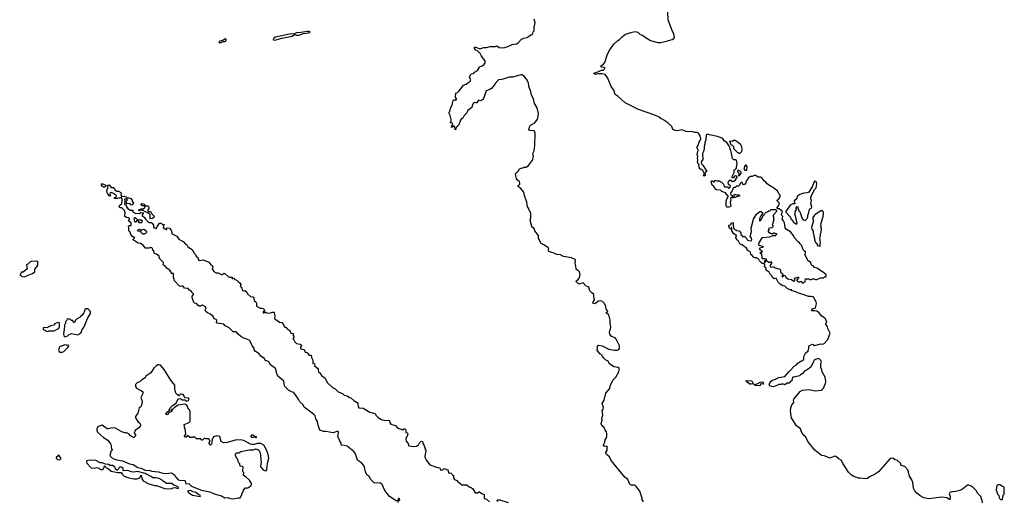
# Model space of a CAD drawing. Extents: x 2029826 to 2248070, y 228728 to 402406.
# Tile 350 of 368: x 2194780 to 2210847, y 309402 to 317255. Entities that reach past the tile are written whole.
import ezdxf

# ---------------------------------------------------------------- set-up
doc = ezdxf.new("R2010")
doc.units = 0

msp = doc.modelspace()

# ---------------------------------------------------------------- linework, layer by layer
at = {"layer": '0CON10XD'}
for points in [[(2206418, 314488), (2206408, 314462), (2206385, 314440), (2206380, 314425), (2206382, 314402), (2206392, 314392), (2206408, 314388), (2206412, 314372), (2206438, 314372), (2206440, 314395), (2206452, 314408), (2206475, 314400), (2206515, 314400), (2206530, 314385), (2206435, 314350), (2206405, 314350), (2206392, 314358), (2206380, 314345), (2206383, 314315), (2206372, 314275), (2206383, 314215), (2206375, 314203), (2206354, 314196), (2206326, 314196), (2206316, 314206), (2206310, 314225), (2206306, 314295), (2206324, 314346), (2206342, 314368), (2206342, 314385), (2206323, 314393), (2206295, 314434), (2206235, 314454), (2206216, 314476), (2206145, 314483), (2206106, 314536), (2206077, 314555), (2206062, 314615), (2206070, 314625), (2206085, 314630), (2206102, 314612), (2206115, 314610), (2206125, 314640), (2206158, 314628), (2206205, 314630), (2206210, 314615), (2206230, 314605), (2206263, 314573), (2206282, 314532), (2206332, 314532), (2206345, 314510), (2206365, 314513), (2206376, 314525), (2206379, 314545), (2206348, 314568), (2206342, 314605), (2206352, 314625), (2206375, 314642), (2206415, 314618), (2206435, 314620), (2206463, 314645), (2206488, 314685), (2206488, 314698), (2206465, 314710), (2206445, 314702), (2206426, 314674), (2206410, 314675), (2206402, 314685), (2206438, 314765), (2206440, 314805), (2206465, 314820), (2206477, 314843), (2206482, 314882), (2206490, 314915), (2206477, 314965), (2206465, 314972), (2206435, 314970), (2206413, 314993), (2206390, 315105), (2206378, 315125), (2206360, 315185), (2206321, 315255), (2206275, 315281), (2206252, 315315), (2206239, 315325), (2206165, 315350), (2206038, 315378), (2206005, 315391), (2205982, 315375), (2205974, 315295), (2205958, 315245), (2205961, 315225), (2205951, 315185), (2205949, 315145), (2205940, 315105), (2205923, 315075), (2205930, 314975), (2205902, 314935), (2205904, 314904), (2205930, 314885), (2205977, 314807), (2205998, 314785), (2205972, 314768), (2205958, 314745), (2205967, 314715), (2205963, 314707), (2205941, 314701), (2205937, 314715), (2205952, 314738), (2205950, 314755), (2205930, 314795), (2205895, 314820), (2205885, 314818), (2205874, 314824), (2205872, 314845), (2205861, 314865), (2205870, 314895), (2205841, 314925), (2205846, 314965), (2205838, 314995), (2205844, 315025), (2205834, 315055), (2205851, 315125), (2205831, 315175), (2205835, 315190), (2205856, 315214), (2205866, 315264), (2205885, 315284), (2205895, 315315), (2205885, 315363), (2205854, 315405), (2205835, 315415), (2205795, 315415), (2205745, 315431), (2205695, 315427), (2205655, 315433), (2205585, 315459), (2205515, 315442), (2205475, 315448), (2205436, 315466), (2205420, 315515), (2205356, 315575), (2205275, 315626), (2205245, 315638), (2205215, 315666), (2205145, 315697), (2204875, 315791), (2204788, 315832), (2204658, 315898), (2204545, 316005), (2204499, 316035), (2204476, 316105), (2204429, 316165), (2204371, 316311), (2204331, 316361), (2204283, 316373), (2204218, 316372), (2204175, 316364), (2204150, 316375), (2204155, 316386), (2204185, 316392), (2204275, 316433), (2204305, 316433), (2204316, 316444), (2204328, 316465), (2204326, 316476), (2204273, 316483), (2204258, 316495), (2204263, 316505), (2204305, 316528), (2204329, 316555), (2204367, 316675), (2204398, 316745), (2204474, 316855), (2204540, 316915), (2204568, 316932), (2204609, 316975), (2204665, 317019), (2204775, 317052), (2204825, 317060), (2204865, 317049), (2204905, 317013), (2204945, 317001), (2205005, 316958), (2205075, 316918), (2205195, 316882), (2205235, 316882), (2205315, 316899), (2205427, 316933), (2205454, 316946), (2205467, 316967), (2205455, 317025), (2205434, 317065), (2205361, 317251), (2205357, 317375)], [(2201893, 315993), (2201895, 316058), (2201925, 316070), (2201953, 316097), (2202020, 316185), (2202065, 316206), (2202131, 316255), (2202139, 316275), (2202120, 316315), (2202134, 316356), (2202155, 316372), (2202185, 316378), (2202202, 316398), (2202250, 316425), (2202285, 316482), (2202295, 316492), (2202328, 316502), (2202355, 316519), (2202377, 316553), (2202374, 316585), (2202315, 316660), (2202290, 316715), (2202275, 316721), (2202249, 316749), (2202225, 316758), (2202201, 316785), (2202200, 316805), (2202225, 316806), (2202280, 316785), (2202304, 316784), (2202353, 316803), (2202395, 316802), (2202455, 316819), (2202543, 316817), (2202565, 316830), (2202605, 316804), (2202675, 316796), (2202736, 316814), (2202815, 316849), (2202885, 316859), (2202915, 316879), (2202970, 316935), (2203005, 316954), (2203055, 316965), (2203125, 317010), (2203146, 317014), (2203161, 317059), (2203174, 317075), (2203177, 317135), (2203193, 317205), (2203176, 317265)], [(2198925, 316920), (2198965, 316924), (2198995, 316938), (2199055, 316953), (2199225, 316984), (2199265, 317011), (2199295, 317002), (2199335, 317003), (2199412, 317028), (2199495, 317038), (2199511, 317045), (2199518, 317055), (2199505, 317062), (2199475, 317062), (2199366, 317044), (2199295, 317040), (2199265, 317026), (2199185, 317017), (2198955, 316971), (2198927, 316955), (2198914, 316934), (2198925, 316920)], [(2198065, 316884), (2198101, 316899), (2198135, 316897), (2198148, 316915), (2198148, 316938), (2198135, 316942), (2198105, 316922), (2198048, 316905), (2198033, 316895), (2198032, 316885), (2198065, 316884)], [(2204961, 309391), (2204940, 309425), (2204938, 309455), (2204897, 309565), (2204842, 309645), (2204820, 309665), (2204765, 309668), (2204745, 309673), (2204734, 309684), (2204706, 309756), (2204653, 309795), (2204434, 310065), (2204407, 310127), (2204357, 310165), (2204344, 310185), (2204346, 310204), (2204367, 310233), (2204365, 310300), (2204325, 310298), (2204309, 310315), (2204311, 310335), (2204327, 310365), (2204334, 310406), (2204353, 310435), (2204363, 310465), (2204363, 310505), (2204357, 310535), (2204334, 310564), (2204318, 310605), (2204295, 310622), (2204269, 310665), (2204272, 310695), (2204286, 310725), (2204279, 310755), (2204293, 310807), (2204282, 310875), (2204300, 310905), (2204304, 310926), (2204302, 310955), (2204284, 310995), (2204316, 311054), (2204344, 311166), (2204405, 311238), (2204421, 311295), (2204459, 311375), (2204506, 311424), (2204558, 311515), (2204564, 311545), (2204560, 311575), (2204544, 311586), (2204513, 311587), (2204477, 311597), (2204405, 311645), (2204375, 311691), (2204345, 311706), (2204305, 311742), (2204290, 311765), (2204285, 311787), (2204248, 311805), (2204204, 311865), (2204210, 311895), (2204207, 311935), (2204225, 311949), (2204285, 311938), (2204394, 311884), (2204485, 311866), (2204537, 311865), (2204555, 311875), (2204566, 311895), (2204565, 311936), (2204513, 312045), (2204495, 312067), (2204435, 312089), (2204409, 312125), (2204406, 312165), (2204422, 312208), (2204427, 312245), (2204416, 312295), (2204416, 312355), (2204392, 312445), (2204346, 312475), (2204376, 312495), (2204377, 312505), (2204348, 312535), (2204345, 312565), (2204341, 312595), (2204315, 312634), (2204289, 312659), (2204265, 312671), (2204226, 312664), (2204165, 312621), (2204143, 312625), (2204130, 312645), (2204159, 312685), (2204148, 312735), (2204149, 312775), (2204115, 312800), (2204084, 312834), (2204066, 312895), (2204017, 312915), (2203975, 312963), (2203905, 312944), (2203860, 312985), (2203865, 313000), (2203895, 313018), (2203912, 313038), (2203925, 313095), (2203915, 313144), (2203895, 313164), (2203869, 313179), (2203862, 313192), (2203857, 313235), (2203842, 313285), (2203848, 313335), (2203843, 313345), (2203785, 313374), (2203655, 313396), (2203605, 313420), (2203544, 313424), (2203512, 313442), (2203445, 313463), (2203415, 313478), (2203408, 313498), (2203411, 313515), (2203413, 313525), (2203406, 313536), (2203335, 313584), (2203290, 313605), (2203247, 313685), (2203247, 313735), (2203184, 313815), (2203175, 313852), (2203148, 313865), (2203135, 313882), (2203109, 313985), (2203118, 314022), (2203121, 314091), (2203110, 314125), (2203094, 314144), (2203089, 314175), (2203066, 314206), (2203055, 314280), (2203016, 314386), (2203009, 314445), (2202960, 314505), (2202924, 314524), (2202914, 314535), (2202916, 314554), (2202942, 314575), (2202942, 314592), (2202935, 314610), (2202895, 314643), (2202885, 314662), (2202871, 314735), (2202879, 314755), (2202914, 314785), (2202937, 314823), (2202965, 314835), (2202992, 314838), (2203005, 314848), (2203047, 314853), (2203085, 314876), (2203149, 314965), (2203153, 314983), (2203166, 315025), (2203156, 315075), (2203177, 315115), (2203187, 315203), (2203192, 315402), (2203180, 315435), (2203167, 315445), (2203105, 315448), (2203080, 315455), (2203094, 315475), (2203098, 315505), (2203117, 315535), (2203184, 315575), (2203229, 315635), (2203240, 315675), (2203244, 315725), (2203225, 315820), (2203193, 315873), (2203178, 315888), (2203162, 315962), (2203130, 316025), (2203114, 316105), (2203093, 316145), (2203085, 316220), (2203061, 316271), (2203015, 316330), (2202975, 316354), (2202955, 316357), (2202825, 316319), (2202765, 316316), (2202716, 316304), (2202645, 316280), (2202594, 316276), (2202537, 316213), (2202522, 316185), (2202481, 316135), (2202453, 316117), (2202390, 316095), (2202350, 315970), (2202338, 315952), (2202305, 315931), (2202265, 315941), (2202238, 315902), (2202225, 315897), (2202195, 315903), (2202184, 315896), (2202170, 315870), (2202158, 315825), (2202094, 315776), (2202076, 315735), (2202031, 315695), (2202012, 315648), (2201985, 315632), (2201975, 315618), (2201948, 315542), (2201900, 315495), (2201898, 315475), (2201885, 315460), (2201880, 315505), (2201868, 315518), (2201852, 315518), (2201835, 315500), (2201820, 315505), (2201828, 315512), (2201830, 315525), (2201850, 315545), (2201835, 315570), (2201810, 315575), (2201810, 315585), (2201820, 315595), (2201818, 315625), (2201802, 315695), (2201790, 315725), (2201790, 315745), (2201798, 315758), (2201808, 315815), (2201835, 315860), (2201855, 315940), (2201865, 315950), (2201885, 315950), (2201897, 315943), (2201910, 315955), (2201910, 315965), (2201893, 315993)], [(2206535, 315078), (2206562, 315108), (2206571, 315139), (2206565, 315180), (2206545, 315216), (2206505, 315254), (2206454, 315286), (2206433, 315287), (2206405, 315270), (2206360, 315275), (2206382, 315222), (2206392, 315212), (2206408, 315208), (2206427, 315187), (2206430, 315155), (2206492, 315092), (2206505, 315090), (2206518, 315078), (2206535, 315078)], [(2206510, 314710), (2206525, 314713), (2206552, 314755), (2206552, 314772), (2206505, 314802), (2206493, 314787), (2206492, 314775), (2206518, 314745), (2206510, 314710)], [(2206645, 314800), (2206651, 314855), (2206635, 314882), (2206628, 314882), (2206615, 314870), (2206597, 314825), (2206615, 314800), (2206645, 314800)], [(2210266, 309666), (2210245, 309666), (2210162, 309598), (2210123, 309577), (2210055, 309560), (2209991, 309559), (2209959, 309545), (2209946, 309525), (2209963, 309487), (2209963, 309437), (2209955, 309430), (2209907, 309457), (2209825, 309471), (2209615, 309443), (2209535, 309461), (2209472, 309492), (2209412, 309542), (2209379, 309585), (2209367, 309615), (2209355, 309711), (2209337, 309755), (2209302, 309812), (2209285, 309885), (2209273, 309913), (2209225, 309970), (2209164, 309985), (2209155, 310025), (2209105, 310068), (2209065, 310081), (2209025, 310105), (2208985, 310101), (2208795, 309882), (2208729, 309841), (2208648, 309802), (2208615, 309775), (2208574, 309766), (2208495, 309781), (2208465, 309781), (2208383, 309813), (2208355, 309831), (2208305, 309875), (2208215, 310015), (2208185, 310074), (2208145, 310095), (2208096, 310135), (2208075, 310136), (2208005, 310108), (2207906, 310146), (2207865, 310147), (2207754, 310234), (2207640, 310380), (2207607, 310447), (2207565, 310485), (2207539, 310535), (2207523, 310583), (2207455, 310633), (2207415, 310692), (2207376, 310765), (2207368, 310795), (2207360, 310875), (2207362, 310925), (2207380, 310975), (2207413, 311015), (2207407, 311055), (2207411, 311069), (2207515, 311193), (2207555, 311212), (2207655, 311225), (2207765, 311202), (2207856, 311215), (2207877, 311225), (2207895, 311245), (2207928, 311325), (2207934, 311355), (2207923, 311425), (2207873, 311515), (2207870, 311545), (2207855, 311582), (2207853, 311655), (2207862, 311675), (2207859, 311695), (2207825, 311725), (2207805, 311730), (2207746, 311705), (2207725, 311672), (2207691, 311589), (2207632, 311548), (2207588, 311525), (2207548, 311482), (2207520, 311465), (2207504, 311446), (2207416, 311424), (2207395, 311428), (2207384, 311405), (2207379, 311365), (2207355, 311350), (2207335, 311326), (2207303, 311327), (2207265, 311304), (2207225, 311316), (2207204, 311306), (2207165, 311306), (2207135, 311288), (2207075, 311271), (2207052, 311272), (2207022, 311285), (2207008, 311305), (2207018, 311335), (2207041, 311359), (2207065, 311377), (2207115, 311393), (2207165, 311420), (2207265, 311438), (2207328, 311515), (2207352, 311535), (2207418, 311605), (2207455, 311628), (2207477, 311653), (2207525, 311688), (2207545, 311692), (2207575, 311712), (2207574, 311754), (2207580, 311775), (2207603, 311817), (2207644, 311855), (2207658, 311895), (2207658, 311932), (2207667, 311943), (2207715, 311962), (2207735, 311960), (2207740, 311945), (2207753, 311943), (2207845, 311972), (2207885, 311967), (2207908, 311975), (2207965, 312041), (2208003, 312145), (2207969, 312219), (2207960, 312255), (2207932, 312285), (2207932, 312305), (2207949, 312325), (2207928, 312375), (2207910, 312395), (2207871, 312421), (2207825, 312473), (2207785, 312502), (2207755, 312509), (2207707, 312507), (2207698, 312515), (2207715, 312540), (2207767, 312555), (2207783, 312623), (2207777, 312655), (2207735, 312730), (2207725, 312738), (2207695, 312741), (2207654, 312744), (2207565, 312776), (2207505, 312789), (2207445, 312820), (2207383, 312833), (2207375, 312848), (2207345, 312852), (2207296, 312876), (2207265, 312908), (2207235, 312918), (2207190, 312945), (2207158, 312975), (2207125, 313040), (2207095, 313032), (2207070, 313045), (2207050, 313085), (2207025, 313107), (2207009, 313139), (2206959, 313169), (2206953, 313185), (2206960, 313205), (2206932, 313225), (2206938, 313265), (2206928, 313278), (2206895, 313280), (2206869, 313309), (2206851, 313321), (2206834, 313354), (2206805, 313370), (2206775, 313372), (2206755, 313383), (2206735, 313412), (2206712, 313425), (2206707, 313457), (2206698, 313468), (2206650, 313495), (2206650, 313515), (2206635, 313540), (2206605, 313552), (2206570, 313585), (2206531, 313601), (2206510, 313645), (2206487, 313667), (2206468, 313698), (2206468, 313715), (2206478, 313725), (2206476, 313736), (2206435, 313762), (2206398, 313815), (2206398, 313868), (2206392, 313868), (2206388, 313852), (2206378, 313842), (2206363, 313855), (2206350, 313885), (2206352, 313905), (2206375, 313910), (2206388, 313922), (2206392, 313938), (2206415, 313950), (2206420, 313945), (2206420, 313895), (2206430, 313885), (2206430, 313855), (2206455, 313830), (2206465, 313830), (2206475, 313820), (2206520, 313815), (2206547, 313777), (2206550, 313755), (2206568, 313738), (2206572, 313722), (2206615, 313720), (2206630, 313705), (2206632, 313692), (2206645, 313680), (2206650, 313665), (2206672, 313652), (2206715, 313650), (2206727, 313673), (2206722, 313695), (2206702, 313725), (2206720, 313795), (2206716, 313855), (2206756, 314005), (2206804, 314086), (2206855, 314127), (2206877, 314127), (2206902, 314112), (2206897, 314083), (2206872, 314055), (2206850, 314015), (2206850, 313975), (2206855, 313970), (2206887, 314005), (2206906, 314054), (2206930, 314075), (2206935, 314090), (2206962, 314118), (2206985, 314120), (2207005, 314140), (2207027, 314143), (2207045, 314160), (2207115, 314160), (2207130, 314145), (2207130, 314125), (2207085, 314080), (2207070, 314055), (2207080, 314045), (2207080, 314015), (2207090, 314005), (2207080, 313995), (2207078, 313962), (2207070, 313955), (2207070, 313925), (2207060, 313915), (2207070, 313905), (2207070, 313875), (2207055, 313860), (2207012, 313858), (2207000, 313845), (2207010, 313835), (2206990, 313805), (2207012, 313782), (2207025, 313780), (2207035, 313770), (2207065, 313770), (2207075, 313760), (2207082, 313778), (2207095, 313780), (2207105, 313770), (2207128, 313768), (2207130, 313755), (2207122, 313748), (2207120, 313735), (2207115, 313730), (2207065, 313730), (2207015, 313708), (2206903, 313697), (2206887, 313685), (2206845, 313630), (2206837, 313593), (2206830, 313585), (2206910, 313555), (2206905, 313540), (2206853, 313527), (2206850, 313515), (2206900, 313475), (2206885, 313460), (2206860, 313455), (2206887, 313437), (2206889, 313369), (2206902, 313362), (2206938, 313362), (2206960, 313355), (2206960, 313335), (2206935, 313330), (2206935, 313300), (2206945, 313300), (2206962, 313318), (2206975, 313322), (2206985, 313320), (2207005, 313300), (2207022, 313298), (2207035, 313310), (2207050, 313295), (2207048, 313282), (2207027, 313253), (2207027, 313235), (2207034, 313224), (2207055, 313221), (2207085, 313230), (2207094, 313214), (2207182, 313185), (2207192, 313165), (2207195, 313140), (2207228, 313115), (2207230, 313095), (2207218, 313075), (2207225, 313058), (2207235, 313060), (2207242, 313078), (2207265, 313090), (2207280, 313055), (2207315, 313032), (2207375, 313018), (2207413, 312993), (2207430, 313005), (2207430, 313025), (2207420, 313035), (2207433, 313047), (2207475, 313058), (2207490, 313055), (2207490, 313045), (2207460, 313015), (2207460, 313005), (2207471, 312991), (2207485, 312980), (2207515, 312980), (2207522, 312988), (2207535, 312990), (2207542, 312962), (2207565, 312960), (2207582, 312978), (2207598, 312982), (2207600, 313025), (2207605, 313030), (2207655, 313028), (2207675, 313020), (2207695, 313020), (2207715, 313030), (2207745, 313030), (2207765, 313020), (2207785, 313020), (2207845, 313047), (2207895, 313048), (2207915, 313060), (2207935, 313062), (2207940, 313075), (2207938, 313095), (2207898, 313135), (2207786, 313206), (2207752, 313215), (2207729, 313239), (2207703, 313255), (2207688, 313285), (2207690, 313295), (2207644, 313324), (2207592, 313425), (2207602, 313448), (2207602, 313472), (2207595, 313480), (2207585, 313480), (2207564, 313504), (2207536, 313576), (2207515, 313602), (2207505, 313618), (2207482, 313632), (2207418, 313705), (2207405, 313737), (2207356, 313795), (2207292, 313832), (2207273, 313863), (2207262, 313945), (2207246, 313976), (2207220, 314005), (2207230, 314045), (2207215, 314060), (2207212, 314075), (2207227, 314127), (2207175, 314170), (2207153, 314173), (2207140, 314185), (2207140, 314195), (2207162, 314218), (2207178, 314265), (2207142, 314302), (2207138, 314315), (2207167, 314335), (2207193, 314375), (2207189, 314395), (2207167, 314415), (2207144, 314465), (2207090, 314500), (2207066, 314525), (2207029, 314539), (2206978, 314578), (2206956, 314605), (2206926, 314626), (2206895, 314669), (2206868, 314685), (2206830, 314690), (2206785, 314713), (2206765, 314717), (2206735, 314700), (2206705, 314700), (2206674, 314676), (2206652, 314645), (2206632, 314628), (2206630, 314595), (2206605, 314568), (2206585, 314562), (2206569, 314599), (2206555, 314600), (2206541, 314589), (2206519, 314551), (2206508, 314542), (2206475, 314538), (2206455, 314520), (2206435, 314520), (2206415, 314500), (2206418, 314488)], [(2207455, 313920), (2207466, 313936), (2207447, 314035), (2207428, 314085), (2207438, 314115), (2207433, 314127), (2207460, 314165), (2207452, 314172), (2207450, 314185), (2207465, 314210), (2207480, 314205), (2207480, 314175), (2207490, 314165), (2207490, 314145), (2207502, 314135), (2207522, 314095), (2207543, 314025), (2207564, 313994), (2207595, 313982), (2207632, 314015), (2207642, 314035), (2207640, 314065), (2207658, 314112), (2207660, 314145), (2207675, 314172), (2207699, 314181), (2207706, 314205), (2207689, 314255), (2207699, 314305), (2207688, 314335), (2207691, 314359), (2207752, 314485), (2207778, 314515), (2207786, 314576), (2207780, 314605), (2207765, 314619), (2207755, 314620), (2207745, 314612), (2207710, 314530), (2207650, 314440), (2207629, 314431), (2207578, 314425), (2207508, 314405), (2207477, 314385), (2207468, 314375), (2207462, 314335), (2207418, 314302), (2207430, 314255), (2207425, 314250), (2207395, 314250), (2207351, 314229), (2207283, 314127), (2207280, 314115), (2207285, 314110), (2207360, 314035), (2207365, 314010), (2207385, 313990), (2207405, 313952), (2207455, 313920)], [(2196145, 314524), (2196130, 314535), (2196117, 314555), (2196115, 314578), (2196135, 314580), (2196183, 314555), (2196188, 314545), (2196165, 314524), (2196145, 314524)], [(2198488, 312045), (2198435, 312063), (2198391, 312091), (2198345, 312126), (2198315, 312163), (2198265, 312168), (2198200, 312230), (2198135, 312266), (2198109, 312289), (2198002, 312305), (2197992, 312325), (2197998, 312355), (2197985, 312369), (2197955, 312377), (2197938, 312418), (2197895, 312455), (2197845, 312474), (2197815, 312497), (2197809, 312525), (2197822, 312555), (2197814, 312574), (2197765, 312600), (2197755, 312601), (2197725, 312583), (2197709, 312585), (2197692, 312595), (2197667, 312627), (2197633, 312635), (2197621, 312645), (2197593, 312723), (2197597, 312745), (2197617, 312773), (2197618, 312785), (2197594, 312805), (2197580, 312830), (2197553, 312845), (2197530, 312870), (2197472, 312875), (2197445, 312912), (2197425, 312912), (2197405, 312903), (2197385, 312910), (2197305, 312999), (2197292, 313055), (2197288, 313115), (2197265, 313117), (2197229, 313169), (2197185, 313200), (2197160, 313230), (2197127, 313255), (2197121, 313265), (2197127, 313285), (2197121, 313301), (2197063, 313363), (2197055, 313400), (2197015, 313430), (2197005, 313430), (2196982, 313445), (2196970, 313465), (2196977, 313477), (2196965, 313490), (2196952, 313492), (2196948, 313525), (2196938, 313535), (2196915, 313542), (2196895, 313532), (2196835, 313532), (2196796, 313576), (2196750, 313605), (2196715, 313610), (2196632, 313665), (2196635, 313680), (2196660, 313705), (2196635, 313710), (2196621, 313721), (2196595, 313750), (2196585, 313790), (2196560, 313815), (2196562, 313855), (2196554, 313886), (2196565, 313898), (2196599, 313901), (2196600, 313945), (2196558, 313975), (2196570, 314005), (2196570, 314015), (2196560, 314025), (2196525, 314030), (2196496, 314046), (2196493, 314063), (2196501, 314105), (2196492, 314145), (2196448, 314185), (2196415, 314188), (2196404, 314214), (2196408, 314225), (2196444, 314256), (2196451, 314309), (2196460, 314325), (2196438, 314358), (2196375, 314338), (2196335, 314340), (2196323, 314357), (2196355, 314360), (2196359, 314385), (2196345, 314401), (2196311, 314421), (2196275, 314439), (2196258, 314432), (2196253, 314415), (2196262, 314385), (2196255, 314380), (2196238, 314385), (2196222, 314412), (2196208, 314425), (2196200, 314475), (2196223, 314515), (2196212, 314545), (2196235, 314560), (2196246, 314556), (2196275, 314520), (2196315, 314520), (2196335, 314480), (2196355, 314463), (2196367, 314457), (2196395, 314458), (2196432, 314435), (2196438, 314425), (2196428, 314395), (2196445, 314370), (2196485, 314380), (2196495, 314370), (2196517, 314367), (2196535, 314350), (2196565, 314352), (2196590, 314345), (2196617, 314315), (2196618, 314288), (2196638, 314265), (2196626, 314244), (2196605, 314232), (2196590, 314235), (2196590, 314245), (2196575, 314260), (2196525, 314250), (2196527, 314267), (2196510, 314285), (2196510, 314295), (2196525, 314300), (2196537, 314317), (2196525, 314330), (2196495, 314330), (2196490, 314325), (2196493, 314303), (2196500, 314295), (2196493, 314287), (2196488, 314248), (2196505, 314238), (2196518, 314238), (2196524, 314205), (2196542, 314172), (2196555, 314170), (2196585, 314148), (2196628, 314148), (2196625, 314120), (2196674, 314094), (2196728, 314098), (2196735, 314090), (2196758, 314112), (2196798, 314108), (2196797, 314093), (2196780, 314075), (2196780, 314065), (2196815, 314032), (2196831, 314001), (2196875, 313960), (2196895, 313947), (2196926, 313946), (2196940, 313940), (2196966, 313905), (2196961, 313875), (2196966, 313866), (2197005, 313850), (2197035, 313892), (2197064, 313936), (2197086, 313936), (2197115, 313910), (2197130, 313910), (2197135, 313920), (2197140, 313915), (2197130, 313910), (2197121, 313865), (2197130, 313850), (2197175, 313832), (2197180, 313835), (2197177, 313855), (2197185, 313863), (2197225, 313854), (2197253, 313825), (2197270, 313765), (2197345, 313727), (2197378, 313678), (2197415, 313652), (2197445, 313640), (2197485, 313595), (2197505, 313584), (2197523, 313553), (2197595, 313508), (2197628, 313448), (2197650, 313425), (2197659, 313399), (2197687, 313377), (2197700, 313340), (2197715, 313330), (2197775, 313337), (2197869, 313299), (2197891, 313271), (2197924, 313244), (2197929, 313225), (2197922, 313195), (2197947, 313147), (2197985, 313127), (2198017, 313127), (2198065, 313103), (2198085, 313103), (2198115, 313120), (2198135, 313113), (2198180, 313065), (2198205, 313057), (2198240, 313055), (2198250, 313045), (2198245, 313030), (2198275, 313040), (2198291, 313021), (2198325, 313006), (2198347, 312985), (2198370, 312965), (2198389, 312935), (2198380, 312905), (2198399, 312895), (2198415, 312840), (2198425, 312833), (2198455, 312837), (2198485, 312811), (2198500, 312785), (2198545, 312741), (2198585, 312738), (2198598, 312728), (2198606, 312675), (2198632, 312655), (2198642, 312635), (2198646, 312585), (2198705, 312550), (2198735, 312553), (2198760, 312545), (2198771, 312525), (2198773, 312507), (2198755, 312492), (2198755, 312478), (2198765, 312478), (2198785, 312492), (2198815, 312477), (2198855, 312469), (2198907, 312487), (2198925, 312487), (2198935, 312480), (2198946, 312415), (2198939, 312385), (2198943, 312375), (2199022, 312322), (2199055, 312319), (2199086, 312285), (2199095, 312252), (2199105, 312243), (2199121, 312241), (2199139, 312219), (2199187, 312185), (2199205, 312142), (2199246, 312136), (2199237, 312115), (2199260, 312085), (2199237, 312055), (2199256, 312035), (2199271, 312005), (2199298, 311978), (2199355, 311967), (2199374, 311955), (2199377, 311945), (2199362, 311915), (2199364, 311894), (2199382, 311882), (2199421, 311875), (2199429, 311865), (2199436, 311836), (2199467, 311827), (2199505, 311786), (2199535, 311783), (2199544, 311765), (2199540, 311745), (2199563, 311705), (2199565, 311650), (2199585, 311652), (2199592, 311645), (2199596, 311624), (2199592, 311612), (2199638, 311575), (2199649, 311555), (2199655, 311510), (2199676, 311496), (2199704, 311454), (2199765, 311410), (2199798, 311338), (2199885, 311258), (2199926, 311236), (2199975, 311186), (2200050, 311160), (2200075, 311134), (2200125, 311122), (2200164, 311094), (2200185, 311088), (2200235, 311044), (2200285, 311014), (2200299, 310995), (2200301, 310945), (2200315, 310929), (2200385, 310919), (2200495, 310856), (2200575, 310834), (2200587, 310825), (2200593, 310807), (2200623, 310773), (2200678, 310738), (2200745, 310718), (2200795, 310723), (2200815, 310718), (2200820, 310685), (2200835, 310660), (2200915, 310640), (2200953, 310593), (2201035, 310570), (2201050, 310585), (2201067, 310585), (2201079, 310565), (2201080, 310525), (2201105, 310521), (2201116, 310506), (2201105, 310457), (2201085, 310444), (2201080, 310415), (2201089, 310385), (2201118, 310345), (2201132, 310305), (2201204, 310294), (2201255, 310300), (2201286, 310324), (2201303, 310357), (2201324, 310376), (2201335, 310382), (2201352, 310375), (2201357, 310365), (2201352, 310355), (2201373, 310323), (2201398, 310265), (2201390, 310245), (2201405, 310240), (2201410, 310225), (2201389, 310139), (2201391, 310121), (2201418, 310065), (2201475, 309996), (2201600, 309955), (2201635, 309950), (2201640, 309925), (2201652, 309912), (2201684, 309916), (2201705, 309937), (2201768, 309915), (2201782, 309862), (2201795, 309867), (2201820, 309860), (2201831, 309851), (2201840, 309830), (2201860, 309825), (2201859, 309785), (2201875, 309756), (2201915, 309743), (2201935, 309712), (2201958, 309705), (2201995, 309673), (2202075, 309669), (2202115, 309640), (2202148, 309628), (2202174, 309604), (2202215, 309538), (2202235, 309542), (2202252, 309538), (2202272, 309558), (2202285, 309559), (2202321, 309531), (2202357, 309515), (2202361, 309505), (2202357, 309447), (2202398, 309438), (2202445, 309394)], [(2196910, 314010), (2196909, 314069), (2196902, 314082), (2196875, 314102), (2196777, 314147), (2196745, 314150), (2196735, 314140), (2196722, 314142), (2196732, 314158), (2196767, 314173), (2196797, 314173), (2196820, 314195), (2196820, 314220), (2196785, 314222), (2196760, 314235), (2196760, 314245), (2196775, 314260), (2196816, 314246), (2196820, 314220), (2196872, 314222), (2196890, 314205), (2196890, 314175), (2196870, 314155), (2196870, 314135), (2196878, 314128), (2196905, 314129), (2196922, 314122), (2196938, 314088), (2196968, 314055), (2196973, 314035), (2196945, 314013), (2196910, 314010)], [(2207835, 313560), (2207840, 313565), (2207840, 313605), (2207850, 313615), (2207838, 313705), (2207847, 313725), (2207847, 313763), (2207856, 313784), (2207863, 313845), (2207853, 313875), (2207858, 313885), (2207854, 313925), (2207866, 313954), (2207878, 314015), (2207893, 314047), (2207896, 314096), (2207896, 314116), (2207888, 314128), (2207865, 314142), (2207775, 314092), (2207751, 314069), (2207723, 314027), (2207727, 313957), (2207702, 313865), (2207705, 313840), (2207730, 313805), (2207728, 313775), (2207738, 313752), (2207740, 313725), (2207752, 313692), (2207750, 313665), (2207763, 313633), (2207775, 313610), (2207790, 313605), (2207800, 313575), (2207835, 313560)], [(2196725, 313948), (2196775, 313950), (2196782, 313972), (2196760, 313985), (2196708, 313988), (2196688, 314008), (2196658, 314022), (2196640, 314015), (2196653, 313965), (2196665, 313958), (2196680, 313960), (2196695, 313982), (2196708, 313978), (2196725, 313948)], [(2196815, 313762), (2196840, 313775), (2196852, 313788), (2196848, 313805), (2196830, 313815), (2196825, 313830), (2196794, 313836), (2196755, 313820), (2196735, 313832), (2196702, 313825), (2196705, 313812), (2196748, 313808), (2196755, 313790), (2196785, 313762), (2196815, 313762)], [(2194855, 313062), (2194990, 313115), (2195028, 313145), (2195028, 313185), (2195062, 313225), (2195078, 313255), (2195075, 313310), (2195055, 313317), (2194965, 313312), (2194947, 313303), (2194915, 313270), (2194892, 313258), (2194900, 313195), (2194835, 313140), (2194812, 313138), (2194802, 313128), (2194800, 313115), (2194780, 313095), (2194795, 313090), (2194815, 313070), (2194855, 313062)], [(2195515, 312082), (2195555, 312097), (2195578, 312115), (2195624, 312136), (2195721, 312119), (2195757, 312133), (2195783, 312155), (2195800, 312205), (2195831, 312249), (2195887, 312385), (2195937, 312465), (2195938, 312495), (2195905, 312530), (2195885, 312538), (2195852, 312538), (2195840, 312525), (2195850, 312515), (2195832, 312498), (2195827, 312473), (2195795, 312430), (2195774, 312416), (2195765, 312402), (2195705, 312370), (2195690, 312355), (2195675, 312320), (2195665, 312320), (2195652, 312332), (2195648, 312348), (2195625, 312350), (2195608, 312368), (2195595, 312370), (2195585, 312380), (2195575, 312370), (2195552, 312378), (2195550, 312355), (2195540, 312345), (2195528, 312322), (2195528, 312305), (2195510, 312275), (2195507, 312197), (2195493, 312145), (2195498, 312098), (2195515, 312082)], [(2195235, 312172), (2195255, 312180), (2195345, 312180), (2195405, 312212), (2195418, 312225), (2195427, 312253), (2195430, 312305), (2195415, 312320), (2195375, 312308), (2195355, 312298), (2195337, 312273), (2195290, 312265), (2195225, 312230), (2195174, 312236), (2195162, 312225), (2195162, 312202), (2195185, 312200), (2195215, 312178), (2195235, 312172)], [(2200956, 309385), (2200960, 309405), (2200981, 309425), (2200977, 309445), (2200965, 309450), (2200955, 309447), (2200949, 309411), (2200925, 309408), (2200812, 309482), (2200738, 309578), (2200694, 309674), (2200675, 309694), (2200659, 309701), (2200595, 309697), (2200565, 309706), (2200506, 309765), (2200484, 309814), (2200446, 309835), (2200421, 309881), (2200407, 309957), (2200394, 309984), (2200358, 310028), (2200292, 310072), (2200261, 310175), (2200231, 310215), (2200121, 310300), (2200075, 310313), (2200033, 310315), (2200027, 310325), (2200024, 310355), (2200002, 310385), (2199994, 310414), (2199970, 310455), (2199982, 310522), (2199975, 310540), (2199955, 310540), (2199895, 310517), (2199775, 310538), (2199735, 310539), (2199680, 310560), (2199652, 310642), (2199641, 310705), (2199614, 310745), (2199609, 310775), (2199604, 310795), (2199575, 310825), (2199423, 310935), (2199408, 310975), (2199349, 311025), (2199332, 311065), (2199255, 311174), (2199217, 311187), (2199165, 311217), (2199109, 311275), (2199102, 311285), (2199091, 311361), (2198992, 311445), (2198974, 311485), (2198954, 311565), (2198875, 311630), (2198845, 311675), (2198815, 311694), (2198793, 311693), (2198772, 311732), (2198715, 311769), (2198682, 311812), (2198626, 311846), (2198604, 311874), (2198605, 311898), (2198576, 311936), (2198543, 312015), (2198534, 312025), (2198488, 312045)], [(2195435, 311832), (2195475, 311834), (2195502, 311845), (2195565, 311910), (2195580, 311935), (2195578, 311948), (2195555, 311940), (2195545, 311950), (2195518, 311952), (2195445, 311928), (2195428, 311915), (2195418, 311895), (2195420, 311875), (2195412, 311865), (2195425, 311840), (2195435, 311832)], [(2198265, 309444), (2198345, 309460), (2198375, 309460), (2198400, 309495), (2198408, 309535), (2198430, 309575), (2198430, 309585), (2198465, 309620), (2198505, 309620), (2198550, 309655), (2198562, 309675), (2198562, 309695), (2198532, 309745), (2198475, 309798), (2198430, 309825), (2198430, 309845), (2198440, 309855), (2198440, 309865), (2198425, 309880), (2198420, 309895), (2198427, 309957), (2198412, 309972), (2198380, 309975), (2198372, 310012), (2198352, 310035), (2198347, 310067), (2198300, 310145), (2198300, 310165), (2198315, 310190), (2198355, 310190), (2198390, 310215), (2198445, 310226), (2198525, 310239), (2198595, 310240), (2198635, 310257), (2198655, 310252), (2198684, 310234), (2198706, 310195), (2198720, 310035), (2198712, 309975), (2198715, 309958), (2198753, 309915), (2198775, 309903), (2198802, 309898), (2198812, 309915), (2198823, 310025), (2198843, 310105), (2198837, 310165), (2198805, 310243), (2198766, 310315), (2198715, 310346), (2198656, 310344), (2198605, 310326), (2198575, 310329), (2198545, 310336), (2198435, 310393), (2198375, 310403), (2198295, 310398), (2198165, 310359), (2198105, 310358), (2198066, 310376), (2198045, 310452), (2198030, 310465), (2197995, 310472), (2197940, 310455), (2197930, 310425), (2197920, 310415), (2197918, 310355), (2197910, 310335), (2197895, 310320), (2197870, 310345), (2197872, 310358), (2197890, 310385), (2197865, 310420), (2197825, 310420), (2197795, 310430), (2197765, 310400), (2197755, 310400), (2197740, 310405), (2197735, 310420), (2197665, 310420), (2197650, 310435), (2197645, 310450), (2197602, 310448), (2197595, 310440), (2197555, 310440), (2197525, 310470), (2197512, 310468), (2197495, 310450), (2197475, 310450), (2197470, 310465), (2197490, 310495), (2197482, 310592), (2197470, 310605), (2197472, 310625), (2197462, 310655), (2197520, 310675), (2197550, 310695), (2197560, 310715), (2197562, 310862), (2197550, 310895), (2197522, 310925), (2197520, 310955), (2197500, 310975), (2197475, 310988), (2197365, 310968), (2197307, 310933), (2197275, 310900), (2197252, 310898), (2197260, 310885), (2197260, 310865), (2197216, 310844), (2197196, 310814), (2197168, 310815), (2197162, 310825), (2197175, 310842), (2197185, 310858), (2197215, 310880), (2197238, 310882), (2197238, 310888), (2197220, 310895), (2197238, 310925), (2197274, 310966), (2197332, 311005), (2197365, 311072), (2197405, 311078), (2197425, 311059), (2197475, 311057), (2197505, 311037), (2197535, 311047), (2197544, 311065), (2197532, 311082), (2197475, 311090), (2197460, 311130), (2197445, 311143), (2197415, 311151), (2197403, 311147), (2197375, 311120), (2197365, 311140), (2197345, 311148), (2197327, 311165), (2197309, 311235), (2197314, 311285), (2197309, 311295), (2197248, 311375), (2197135, 311552), (2197075, 311620), (2197065, 311620), (2197055, 311630), (2197035, 311630), (2197015, 311610), (2197000, 311605), (2196968, 311575), (2196922, 311495), (2196840, 311440), (2196825, 311418), (2196775, 311382), (2196746, 311354), (2196695, 311332), (2196672, 311305), (2196672, 311275), (2196687, 311247), (2196735, 311218), (2196770, 311205), (2196787, 311187), (2196789, 311161), (2196773, 311125), (2196759, 311095), (2196778, 311035), (2196766, 310965), (2196756, 310944), (2196731, 310925), (2196708, 310842), (2196668, 310785), (2196672, 310762), (2196707, 310705), (2196738, 310675), (2196752, 310652), (2196752, 310638), (2196748, 310625), (2196725, 310602), (2196662, 310558), (2196648, 310515), (2196672, 310485), (2196672, 310468), (2196645, 310440), (2196635, 310440), (2196589, 310469), (2196567, 310497), (2196525, 310518), (2196495, 310518), (2196445, 310537), (2196335, 310598), (2196265, 310597), (2196225, 310582), (2196205, 310583), (2196125, 310642), (2196058, 310622), (2196038, 310585), (2196037, 310563), (2196051, 310531), (2196145, 310442), (2196219, 310399), (2196262, 310342), (2196270, 310315), (2196270, 310285), (2196280, 310275), (2196280, 310255), (2196288, 310248), (2196290, 310235), (2196262, 310208), (2196260, 310175), (2196252, 310165), (2196259, 310139), (2196278, 310118), (2196315, 310094), (2196365, 310079), (2196455, 310060), (2196572, 310015), (2196632, 310002), (2196709, 309955), (2196755, 309944), (2196845, 309904), (2196895, 309908), (2196935, 309892), (2197044, 309885), (2197115, 309860), (2197165, 309856), (2197258, 309865), (2197305, 309832), (2197327, 309795), (2197365, 309754), (2197394, 309746), (2197465, 309743), (2197478, 309735), (2197483, 309705), (2197493, 309695), (2197545, 309687), (2197581, 309651), (2197621, 309631), (2197745, 309583), (2197885, 309558), (2197952, 309522), (2198075, 309489), (2198128, 309458), (2198175, 309464), (2198217, 309447), (2198265, 309444)], [(2206745, 311310), (2206738, 311318), (2206715, 311310), (2206695, 311314), (2206648, 311345), (2206630, 311365), (2206645, 311372), (2206725, 311367), (2206750, 311325), (2206745, 311310)], [(2206845, 311284), (2206785, 311290), (2206760, 311305), (2206815, 311318), (2206863, 311347), (2206905, 311352), (2206915, 311312), (2206874, 311316), (2206855, 311288), (2206845, 311284)], [(2198635, 310441), (2198642, 310445), (2198642, 310455), (2198618, 310458), (2198585, 310480), (2198565, 310481), (2198550, 310465), (2198554, 310455), (2198575, 310444), (2198605, 310452), (2198635, 310441)], [(2195435, 310081), (2195452, 310095), (2195453, 310113), (2195415, 310158), (2195410, 310145), (2195376, 310115), (2195374, 310105), (2195395, 310082), (2195435, 310081)], [(2197253, 309607), (2197286, 309624), (2197325, 309629), (2197345, 309617), (2197365, 309613), (2197370, 309625), (2197355, 309646), (2197295, 309666), (2197265, 309693), (2197174, 309694), (2197121, 309731), (2197105, 309748), (2197055, 309772), (2197004, 309786), (2196955, 309786), (2196925, 309808), (2196895, 309816), (2196875, 309834), (2196845, 309843), (2196825, 309857), (2196705, 309887), (2196644, 309876), (2196603, 309883), (2196545, 309904), (2196479, 309899), (2196470, 309905), (2196466, 309935), (2196445, 309954), (2196425, 309963), (2196404, 309956), (2196385, 309922), (2196375, 309912), (2196365, 309912), (2196344, 309924), (2196336, 309955), (2196295, 309987), (2196255, 309986), (2196230, 310000), (2196178, 310008), (2196125, 310031), (2196095, 310032), (2196025, 310065), (2195924, 310074), (2195878, 310062), (2195870, 310055), (2195876, 310026), (2195945, 309949), (2196005, 309940), (2196045, 309956), (2196073, 309945), (2196102, 309922), (2196125, 309921), (2196153, 309937), (2196165, 309980), (2196195, 309946), (2196231, 309931), (2196275, 309896), (2196382, 309872), (2196435, 309872), (2196450, 309845), (2196484, 309814), (2196560, 309785), (2196645, 309770), (2196695, 309770), (2196738, 309785), (2196755, 309828), (2196765, 309820), (2196775, 309770), (2196794, 309734), (2196888, 309688), (2196985, 309661), (2197015, 309661), (2197055, 309641), (2197147, 309613), (2197253, 309607)], [(2210492, 309375), (2210487, 309417), (2210472, 309445), (2210465, 309480), (2210415, 309528), (2210387, 309577), (2210338, 309628), (2210305, 309650), (2210266, 309666)], [(2210785, 309430), (2210815, 309432), (2210830, 309505), (2210842, 309518), (2210847, 309635), (2210803, 309653), (2210775, 309672), (2210748, 309672), (2210732, 309665), (2210718, 309632), (2210712, 309585), (2210743, 309513), (2210760, 309495), (2210763, 309463), (2210775, 309440), (2210785, 309430)], [(2197725, 309482), (2197732, 309495), (2197722, 309505), (2197688, 309518), (2197655, 309544), (2197608, 309558), (2197565, 309579), (2197520, 309570), (2197536, 309546), (2197602, 309502), (2197725, 309482)], [(2202582, 309395), (2202572, 309415), (2202583, 309425), (2202615, 309429), (2202750, 309385)]]:
    msp.add_lwpolyline(points, dxfattribs=at)

doc.saveas('drawing.dxf')
